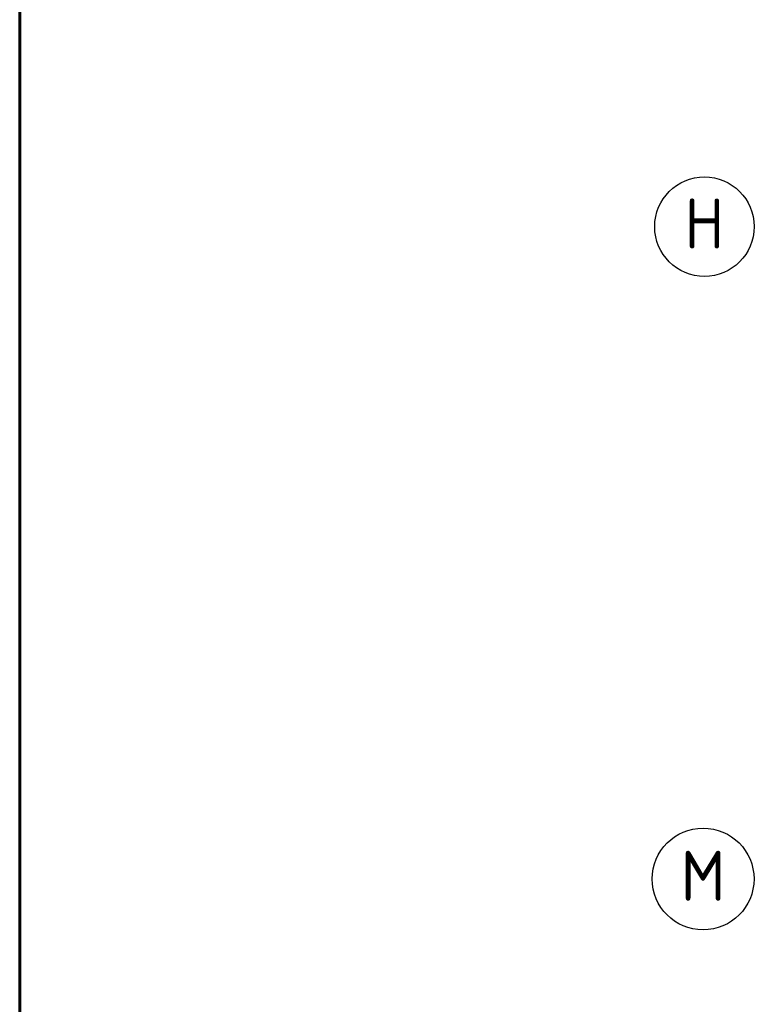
# Model space of a CAD drawing. Header units: millimetres. Extents: x 40580 to 559114, y -343730 to 81020.
# Tile 481 of 656: x 375520 to 379979, y -55194 to -49277. Entities that reach past the tile are written whole.
import ezdxf
from ezdxf.enums import TextEntityAlignment as Align

# ---------------------------------------------------------------- set-up
doc = ezdxf.new("R2010")
doc.units = ezdxf.units.MM
doc.linetypes.add('______5', pattern=[1100, 800, -100, 100, -100])
doc.layers.add('___________________', color=253, linetype='______5')
doc.layers.add('Тонкие', color=7, linetype='Continuous')
doc.styles.add('ISOCPEUR', font='isocpeur.ttf')

# ---------------------------------------------------------------- blocks, each defined once
blk = doc.blocks.new('Из_буфера8386')
at = {"linetype": 'Continuous', "lineweight": 60, "ltscale": 100}
blk.add_lwpolyline([(2061.9, 58900), (2061.9, 500), (41561.9, 500), (41561.9, 58900), (2061.9, 58900)], dxfattribs=at)

msp = doc.modelspace()

# ---------------------------------------------------------------- linework, layer by layer
at = {"layer": '___________________', "color": 7, "linetype": 'Continuous'}
for centre, radius in [((379631.9, -50520.5, -3800), 298.8), ((379623.9, -54440.5, -3800), 305.8)]:
    msp.add_circle(centre, radius, dxfattribs=at)

# ---------------------------------------------------------------- block references
at = {"layer": 'Тонкие'}
msp.add_blockref('Из_буфера8386', (373458, -96794), dxfattribs=at)

# ---------------------------------------------------------------- texts
at = {"layer": '___________________', "color": 7, "linetype": 'Continuous', "style": 'ISOCPEUR'}
for s, width, p, p2 in [('Н', 0.999536, (379511.9, -50651, -3800), (379751.8, -50651, -3800)), ('М', 0.999794, (379488.9, -54571, -3800), (379758.8, -54571, -3800))]:
    msp.add_text(s, height=300, dxfattribs=dict(at, width=width)).set_placement(p, p2, align=Align.FIT)

doc.saveas('drawing.dxf')
